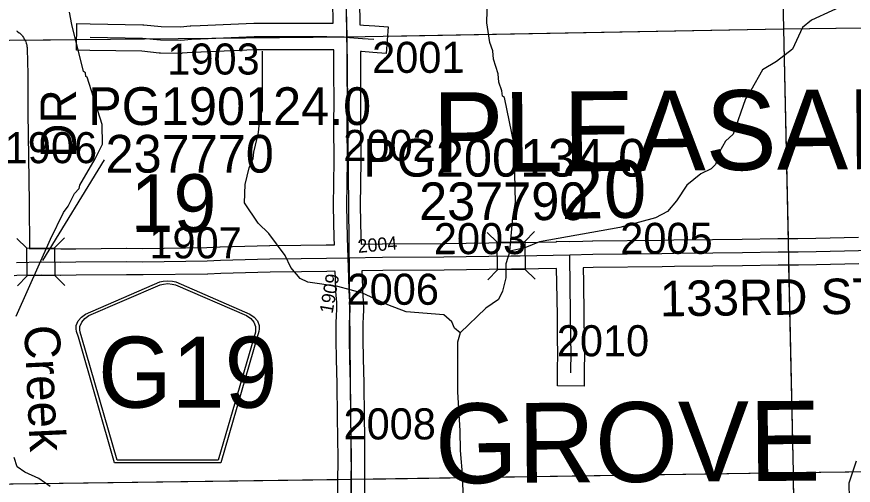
# Model space of a CAD drawing. Extents: x 23.6 to 68.7, y -63 to -29.
# Drawn here: x 50.739 to 52.625, y -37.528 to -36.473 of the extents above; entities that cross this region are included whole.
import ezdxf

# ---------------------------------------------------------------- set-up
doc = ezdxf.new("R2010")
doc.units = 0
for name, color, linetype in [('tdCoHydroRiver', 7, 'Continuous'), ('tdCoHydroTxtLg', 7, 'Continuous'), ('tdCoSecRdNmbr', 7, 'Continuous'), ('tdCoSecRdTxt', 7, 'Continuous'), ('tdCoSecRteBand', 7, 'Continuous'), ('tdCoSecRteCL', 7, 'Continuous'), ('tdCoSectLine', 7, 'Continuous'), ('tdCoSectLinePart', 7, 'Continuous'), ('tdCoSectNmbr', 7, 'Continuous'), ('tdCoShieldCoRte', 7, 'Continuous'), ('tdCoStrucSec', 7, 'Continuous'), ('tdCoStrucSecCoName', 7, 'Continuous'), ('tdCoStrucSecFHWANum', 7, 'Continuous'), ('tdCoSurfEarth', 7, 'Continuous'), ('tdCoSurfGravel', 7, 'Continuous'), ('tdCoSurfLNO', 7, 'Continuous'), ('tdCoTwpNameTxt', 7, 'Continuous')]:
    doc.layers.add(name, color=color, linetype=linetype)

msp = doc.modelspace()

# ---------------------------------------------------------------- linework, layer by layer
at = {"layer": 'tdCoHydroRiver'}
for points in [[(51.8505, -37.0006), (51.8576, -36.9248), (51.8635, -36.8915), (51.8605, -36.7606), (51.8389, -36.655), (51.8341, -36.6519), (51.8324, -36.6393), (51.8258, -36.6204), (51.8241, -36.6015), (51.8142, -36.5685), (51.8124, -36.5496), (51.8059, -36.5307), (51.7991, -36.4866), (51.8014, -36.4013), (51.8043, -36.3808)], [(52.7228, -36.412), (52.6221, -36.4385), (52.531, -36.4807), (52.5107, -36.4967), (52.4876, -36.546), (52.4517, -36.5733), (52.4203, -36.5926), (52.3941, -36.6387), (52.3817, -36.6578), (52.3543, -36.737), (52.3371, -36.753), (52.3232, -36.7769), (52.3141, -36.8054), (52.3047, -36.815), (52.2812, -36.8264), (52.2499, -36.852), (52.2264, -36.8871), (52.206, -36.9111), (52.1791, -36.9257), (52.0984, -36.9474), (51.9177, -36.98), (51.8845, -36.9931)], [(50.7377, -37.147), (50.8148, -36.9741), (50.8441, -36.9138), (50.855, -36.8994), (50.8689, -36.8709), (50.8798, -36.8597), (50.8813, -36.8518), (50.9154, -36.793), (50.9324, -36.7597), (50.9319, -36.7155), (50.9123, -36.6542), (50.8976, -36.6085), (50.8944, -36.607), (50.8943, -36.5991), (50.8895, -36.596), (50.8631, -36.4905), (50.8581, -36.4622)], [(51.7389, -37.1849), (51.7262, -37.174), (51.7197, -37.1599), (51.7021, -37.1443), (51.6168, -37.1373), (51.5756, -37.122), (51.5185, -37.0958), (51.4631, -37.0806), (51.3951, -37.0703), (51.3777, -37.0626), (51.3569, -37.0376), (51.344, -37.0109), (51.3071, -36.9608), (51.2832, -36.9374), (51.2527, -36.8919), (51.2538, -36.8509), (51.2629, -36.8129), (51.2721, -36.7923), (51.2735, -36.778), (51.2841, -36.7337), (51.2869, -36.7021), (51.293, -36.6831), (51.2931, -36.5505)], [(51.8505, -37.0006), (51.8414, -37.0291), (51.8417, -37.0607), (51.8342, -37.0908), (51.8249, -37.1098), (51.7967, -37.129), (51.7389, -37.1849)], [(51.8845, -36.9931), (51.8505, -37.0006)], [(51.7389, -37.1849), (51.7328, -37.2055), (51.7325, -37.3176), (51.7382, -37.4059), (51.7386, -37.4501), (51.744, -37.5116), (51.748, -37.7263), (51.7435, -37.7531), (51.7327, -37.7754), (51.6967, -37.801), (51.6906, -37.8184)], [(50.8145, -37.5313), (50.7891, -37.5126), (50.7574, -37.4988), (50.7399, -37.4863), (50.7333, -37.4659)], [(52.6317, -37.4739), (52.615, -37.5231), (52.6154, -37.5578), (52.6109, -37.5768), (52.6142, -37.5846), (52.6149, -37.6478), (52.6027, -37.6779), (52.584, -37.6987), (52.5669, -37.7163), (52.5624, -37.7353), (52.5596, -37.7716), (52.5522, -37.8048), (52.5383, -37.8303), (52.5149, -37.8574), (52.501, -37.8828), (52.5048, -38.4432), (52.5105, -38.5157), (52.5201, -38.5266), (52.5536, -38.5546), (52.6075, -38.5776), (52.6268, -38.6026)]]:
    msp.add_lwpolyline(points, dxfattribs=at)
at = {"layer": 'tdCoSecRteBand'}
for points in [[(50.8382, -36.9956), (50.8721, -36.9952), (50.8722, -36.9952), (50.8723, -36.9952), (50.9864, -36.9943), (50.9866, -36.9943), (50.9868, -36.9943), (51.023, -36.9945), (51.1677, -36.9924), (51.1971, -36.9914), (51.1972, -36.9914), (51.1973, -36.9914), (51.309, -36.9884), (51.3092, -36.9884), (51.3094, -36.9884), (51.3798, -36.9876), (51.4369, -36.9864), (51.4371, -36.9864), (51.4373, -36.9864), (51.4551, -36.9863), (51.4547, -36.9709), (51.4547, -36.9709), (51.4547, -36.9708), (51.4533, -36.8995), (51.4532, -36.8989), (51.4533, -36.8984), (51.4549, -36.7965), (51.4541, -36.7192), (51.4541, -36.719), (51.4541, -36.7188), (51.4543, -36.658), (51.4541, -36.6039), (51.4541, -36.6038), (51.4541, -36.6038), (51.4541, -36.5475), (51.438, -36.547), (51.2752, -36.5475), (51.1545, -36.5523), (51.1543, -36.5523), (51.1542, -36.5523), (51.1345, -36.5529), (51.112, -36.5551), (51.1103, -36.5553), (51.1086, -36.5553), (51.0628, -36.5546), (51.0615, -36.5546), (51.0603, -36.5545), (51.0209, -36.5506), (50.9037, -36.5487), (50.8737, -36.5482), (50.8747, -36.4882), (50.9047, -36.4887), (51.0231, -36.4907), (51.0243, -36.4907), (51.0255, -36.4908), (51.0649, -36.4946), (51.1078, -36.4952), (51.1296, -36.4931), (51.1306, -36.493), (51.1316, -36.493), (51.1522, -36.4923), (51.2734, -36.4875), (51.274, -36.4875), (51.2745, -36.4875), (51.4383, -36.487), (51.4388, -36.487), (51.4393, -36.487), (51.4526, -36.4874), (51.4516, -36.4375)], [(51.5116, -36.4363), (51.5126, -36.4909), (51.5205, -36.4915), (51.5205, -36.4915), (51.5205, -36.4915), (51.5466, -36.4935), (51.5765, -36.4958), (51.5719, -36.5556), (51.542, -36.5533), (51.5159, -36.5513), (51.5141, -36.5512), (51.5141, -36.6037), (51.5143, -36.6579), (51.5143, -36.658), (51.5143, -36.6581), (51.5141, -36.7187), (51.5149, -36.7962), (51.5149, -36.7966), (51.5149, -36.797), (51.5133, -36.8988), (51.5147, -36.9695), (51.5151, -36.9854)], [(50.7383, -36.5043), (50.7401, -36.5054), (50.7417, -36.5066), (50.7441, -36.5086), (50.7457, -36.5098), (50.7471, -36.5113), (50.7471, -36.5113), (50.7471, -36.5113), (50.7472, -36.5114), (50.7493, -36.5136), (50.7508, -36.5151), (50.752, -36.5168), (50.7538, -36.5194), (50.755, -36.5211), (50.756, -36.5229), (50.7575, -36.5257), (50.7584, -36.5275), (50.7591, -36.5294), (50.7602, -36.5324), (50.7609, -36.5343), (50.7614, -36.5363), (50.762, -36.5394), (50.7626, -36.5422), (50.7627, -36.5451), (50.764, -36.6018), (50.764, -36.6021), (50.764, -36.6024), (50.7642, -36.6889), (50.7655, -36.789), (50.7655, -36.789), (50.7655, -36.789), (50.7668, -36.8918), (50.7668, -36.8919), (50.7668, -36.892), (50.7674, -36.9955), (50.7941, -36.995), (50.7946, -36.995), (50.7951, -36.995), (50.8382, -36.9956)], [(51.5151, -36.9854), (51.5631, -36.9845), (51.5633, -36.9845), (51.5635, -36.9845), (51.7018, -36.9835), (51.8535, -36.981), (51.8538, -36.981), (51.854, -36.981), (51.8736, -36.981), (51.9553, -36.9795), (51.9563, -36.9794), (51.9563, -36.9784), (51.9858, -36.9789), (52.0153, -36.9783), (52.0373, -36.9779), (52.0374, -36.9779), (52.0375, -36.9779), (52.1931, -36.9761), (52.2206, -36.9756), (52.2207, -36.9756), (52.2207, -36.9756), (52.3077, -36.9743), (52.3077, -36.9743), (52.3078, -36.9743), (52.3745, -36.9736), (52.4549, -36.9726), (52.455, -36.9726), (52.4552, -36.9726), (52.5003, -36.9725), (52.5404, -36.9713), (52.5405, -36.9713), (52.5407, -36.9713), (52.6364, -36.9695)], [(52.6377, -37.0295), (52.542, -37.0313), (52.5017, -37.0325), (52.5013, -37.0325), (52.5009, -37.0325), (52.4555, -37.0326), (52.3752, -37.0336), (52.3752, -37.0336), (52.3752, -37.0336), (52.3085, -37.0343), (52.2216, -37.0356), (52.1941, -37.0361), (52.194, -37.0361), (52.1939, -37.0361), (52.0383, -37.0379), (52.0161, -37.0383), (52.0167, -37.0709), (52.0167, -37.0709), (52.0167, -37.071), (52.0178, -37.1453), (52.0178, -37.1454), (52.0178, -37.1455), (52.0183, -37.2021), (52.0187, -37.2257), (52.0187, -37.2261), (52.0187, -37.2264), (52.0182, -37.2749), (52.0179, -37.3049), (51.9579, -37.3043), (51.9582, -37.2743), (51.9587, -37.2262), (51.9583, -37.2029), (51.9583, -37.2028), (51.9583, -37.2027), (51.9578, -37.1461), (51.9567, -37.0719), (51.9561, -37.0395), (51.8745, -37.041), (51.8742, -37.041), (51.8739, -37.041), (51.8543, -37.041), (51.7026, -37.0435), (51.7025, -37.0435), (51.7023, -37.0435), (51.5641, -37.0445), (51.517, -37.0454), (51.5175, -37.0592), (51.5175, -37.0593), (51.5175, -37.0593), (51.5186, -37.0881), (51.5202, -37.1134), (51.5202, -37.1139), (51.5202, -37.1145), (51.5206, -37.131), (51.5207, -37.132), (51.5206, -37.1331), (51.5199, -37.1489), (51.5192, -37.1641), (51.519, -37.1999), (51.52, -37.2428), (51.52, -37.2428), (51.52, -37.2428), (51.5213, -37.2983), (51.5213, -37.2985), (51.5213, -37.2987), (51.5221, -37.3742), (51.5229, -37.4199), (51.5229, -37.4201), (51.5229, -37.4202), (51.5233, -37.4683), (51.5233, -37.4685), (51.5233, -37.4686), (51.5232, -37.5218), (51.5232, -37.5224), (51.5231, -37.5524)], [(51.4631, -37.5522), (51.4632, -37.5222), (51.4632, -37.5216), (51.4632, -37.5216), (51.4633, -37.4686), (51.4629, -37.4208), (51.4621, -37.3752), (51.4621, -37.3751), (51.4621, -37.3749), (51.4613, -37.2995), (51.46, -37.2442), (51.459, -37.2009), (51.459, -37.2004), (51.459, -37.2), (51.4592, -37.1632), (51.4592, -37.1626), (51.4592, -37.162), (51.46, -37.1462), (51.4606, -37.1314), (51.4603, -37.1166), (51.4587, -37.0915), (51.4586, -37.0911), (51.4586, -37.0906), (51.4576, -37.0615), (51.457, -37.0467), (51.4566, -37.0467), (51.4566, -37.0466), (51.4564, -37.0466), (51.4564, -37.0462), (51.438, -37.0464), (51.3809, -37.0476), (51.3808, -37.0476), (51.3807, -37.0476), (51.3104, -37.0484), (51.199, -37.0514), (51.1695, -37.0523), (51.1692, -37.0524), (51.1689, -37.0524), (51.0236, -37.0545), (51.0233, -37.0545), (51.023, -37.0545), (50.9867, -37.0543), (50.8729, -37.0552), (50.8386, -37.0556), (50.8382, -37.0557), (50.8377, -37.0556), (50.7947, -37.055), (50.739, -37.056), (50.7331, -37.0561)]]:
    msp.add_lwpolyline(points, dxfattribs=at)
at = {"layer": 'tdCoSecRteCL'}
for points in [[(51.4834, -36.5187), (51.4828, -36.5018), (51.4816, -36.4369), (51.4802, -36.3607), (51.4777, -36.291), (51.4761, -36.2304), (51.4734, -36.1543), (51.4705, -36.0485), (51.4699, -36.0078), (51.4682, -35.948), (51.4666, -35.8882), (51.4656, -35.8243), (51.4639, -35.7791), (51.4629, -35.7226), (51.4619, -35.665), (51.4606, -35.5984), (51.46, -35.5534), (51.4588, -35.5163)], [(50.9042, -36.5187), (51.0226, -36.5207), (51.0632, -36.5246), (51.1091, -36.5253), (51.1326, -36.523), (51.1533, -36.5223), (51.2746, -36.5175), (51.4384, -36.517), (51.477, -36.5182), (51.4834, -36.5187)], [(51.4858, -37.016), (51.4847, -36.9702), (51.4832, -36.8989), (51.4849, -36.7965), (51.4841, -36.7189), (51.4843, -36.658), (51.4841, -36.6038), (51.4841, -36.5419), (51.4834, -36.5187)], [(51.4834, -36.5187), (51.4892, -36.5192), (51.5182, -36.5214), (51.5443, -36.5234)], [(51.9859, -37.0089), (52.0378, -37.0079), (52.1935, -37.0061), (52.2211, -37.0056), (52.3081, -37.0043), (52.3749, -37.0036), (52.4553, -37.0026), (52.5008, -37.0025), (52.5412, -37.0013), (52.6371, -36.9995), (52.7047, -36.9979), (52.8515, -36.9964), (52.8967, -36.9961), (52.9728, -36.9947), (52.9818, -36.9945)], [(50.7385, -37.026), (50.7946, -37.025), (50.8382, -37.0256), (50.8725, -37.0252), (50.9866, -37.0243), (51.0231, -37.0245), (51.1685, -37.0224), (51.1981, -37.0214), (51.3098, -37.0184), (51.3803, -37.0176), (51.4376, -37.0164), (51.4858, -37.016)], [(51.4858, -37.016), (51.5637, -37.0145), (51.7021, -37.0135), (51.854, -37.011), (51.8739, -37.011), (51.9859, -37.0089)], [(51.4932, -37.5223), (51.4932, -37.5217), (51.4933, -37.4685), (51.4929, -37.4204), (51.4921, -37.3746), (51.4913, -37.299), (51.49, -37.2435), (51.489, -37.2001), (51.4892, -37.1634), (51.4899, -37.1475), (51.4906, -37.1317), (51.4902, -37.1153), (51.4886, -37.0896), (51.4876, -37.0604), (51.4858, -37.016)], [(51.9882, -37.2746), (51.9887, -37.2261), (51.9883, -37.2025), (51.9878, -37.1457), (51.9867, -37.0714), (51.9857, -37.0193), (51.9859, -37.0089)]]:
    msp.add_lwpolyline(points, dxfattribs=at)
at = {"layer": 'tdCoSectLine'}
for points in [[(52.4451, -35.4996), (52.4678, -36.4997)], [(51.4585, -35.5162), (51.483, -36.5182)], [(52.4678, -36.4997), (53.4705, -36.487)], [(51.483, -36.5182), (52.4678, -36.4997)], [(52.4678, -36.4997), (52.4892, -37.4991)], [(50.4932, -36.5277), (51.483, -36.5182)], [(51.483, -36.5182), (51.4928, -37.5148)], [(52.4892, -37.4991), (53.4927, -37.4875)], [(51.4928, -37.5148), (52.4892, -37.4991)], [(52.4892, -37.4991), (52.5, -38.4958)], [(50.5044, -37.5279), (51.4928, -37.5148)], [(51.4928, -37.5148), (51.4992, -38.5161)]]:
    msp.add_lwpolyline(points, dxfattribs=at)
at = {"layer": 'tdCoSectLinePart'}
for points in [[(52.4458, -35.5297), (52.4678, -36.4997)], [(52.4678, -36.4997), (52.9437, -36.4937)], [(51.5775, -36.5164), (52.4678, -36.4997)], [(52.4678, -36.4997), (52.4779, -36.9727)], [(50.7568, -36.5252), (50.8738, -36.5241)], [(52.4792, -37.0327), (52.4892, -37.4991)], [(52.4892, -37.4991), (52.9586, -37.4937)], [(51.5227, -37.5143), (52.4892, -37.4991)], [(52.4892, -37.4991), (52.4917, -37.7305)], [(50.5044, -37.5279), (51.4627, -37.5152)]]:
    msp.add_lwpolyline(points, dxfattribs=at)
at = {"layer": 'tdCoShieldCoRte'}
for points in [[(50.9597, -37.4778), (50.8778, -37.1949), (50.8739, -37.1817), (50.8732, -37.1759), (50.8732, -37.168), (50.8774, -37.1577), (50.8847, -37.1492), (50.8943, -37.1426), (51.0616, -37.0702), (51.0691, -37.0686), (51.0795, -37.0677), (51.0899, -37.0686), (51.0974, -37.0702), (51.2647, -37.1426), (51.2743, -37.1492), (51.2816, -37.1577), (51.2858, -37.168), (51.2858, -37.1759), (51.2851, -37.1817), (51.2812, -37.1949), (51.1993, -37.4778)], [(50.9656, -37.4715), (50.8859, -37.1962), (50.8821, -37.1836), (50.8814, -37.1779), (50.8814, -37.1704), (50.8855, -37.1605), (50.8925, -37.1523), (50.9017, -37.1459), (51.0623, -37.0765), (51.0695, -37.0749), (51.0795, -37.074), (51.0895, -37.0749), (51.0967, -37.0765), (51.2573, -37.1459), (51.2665, -37.1523), (51.2735, -37.1605), (51.2776, -37.1704), (51.2776, -37.1779), (51.2769, -37.1836), (51.2731, -37.1962), (51.1934, -37.4715)]]:
    msp.add_lwpolyline(points, close=True, dxfattribs=at)
at = {"layer": 'tdCoStrucSec'}
for p, q in [((51.8218, -36.9802), (51.7993, -36.9585)), ((51.8844, -36.9792), (51.9061, -36.9567)), ((50.7617, -36.9939), (50.7394, -36.972)), ((50.8243, -36.9934), (50.8463, -36.9711)), ((51.8854, -37.0418), (51.9079, -37.0636)), ((50.7622, -37.0565), (50.7403, -37.0788)), ((50.8248, -37.056), (50.8471, -37.078)), ((51.8228, -37.0428), (51.801, -37.0653))]:
    msp.add_line(p, q, dxfattribs=at)
for points in [[(51.8218, -36.9802), (51.8844, -36.9792), (51.8854, -37.0418), (51.8228, -37.0428)], [(50.7617, -36.9939), (50.8243, -36.9934), (50.8248, -37.056), (50.7622, -37.0565)]]:
    msp.add_lwpolyline(points, close=True, dxfattribs=at)
at = {"layer": 'tdCoStrucSecFHWANum'}
msp.add_line((50.9364, -36.7953), (50.7969, -37.0218), dxfattribs=at)
at = {"layer": 'tdCoSurfEarth'}
for points in [[(50.9042, -36.5187), (51.0226, -36.5207), (51.0632, -36.5246), (51.1091, -36.5253), (51.1326, -36.523), (51.1533, -36.5223), (51.2746, -36.5175), (51.4384, -36.517), (51.477, -36.5182), (51.4834, -36.5187)], [(51.9882, -37.2746), (51.9887, -37.2261), (51.9883, -37.2025), (51.9878, -37.1457), (51.9867, -37.0714), (51.9857, -37.0193), (51.9859, -37.0089)], [(51.4932, -37.5223), (51.4932, -37.5217), (51.4933, -37.4685), (51.4929, -37.4204), (51.4921, -37.3746), (51.4913, -37.299), (51.49, -37.2435), (51.489, -37.2001), (51.4892, -37.1634), (51.4899, -37.1475)]]:
    msp.add_lwpolyline(points, dxfattribs=at)
at = {"layer": 'tdCoSurfGravel'}
for points in [[(51.4858, -37.016), (51.4847, -36.9702), (51.4832, -36.8989), (51.4849, -36.7965), (51.4841, -36.7189), (51.4843, -36.658), (51.4841, -36.6038), (51.4841, -36.5419), (51.4834, -36.5187), (51.4828, -36.5018), (51.4816, -36.4369)], [(51.4834, -36.5187), (51.4892, -36.5192), (51.5182, -36.5214), (51.5443, -36.5234)], [(51.4858, -37.016), (51.5637, -37.0145), (51.7021, -37.0135), (51.854, -37.011), (51.8739, -37.011), (51.9859, -37.0089), (52.0378, -37.0079), (52.1935, -37.0061), (52.2211, -37.0056), (52.3081, -37.0043), (52.3749, -37.0036), (52.4553, -37.0026), (52.5008, -37.0025), (52.5412, -37.0013), (52.6371, -36.9995), (52.7047, -36.9979), (52.8515, -36.9964), (52.8967, -36.9961), (52.9728, -36.9947), (52.9818, -36.9945)], [(50.7385, -37.026), (50.7946, -37.025), (50.8382, -37.0256), (50.8725, -37.0252), (50.9866, -37.0243), (51.0231, -37.0245), (51.1685, -37.0224), (51.1981, -37.0214), (51.3098, -37.0184), (51.3803, -37.0176), (51.4376, -37.0164), (51.4858, -37.016)], [(51.4899, -37.1475), (51.4906, -37.1317), (51.4902, -37.1153), (51.4886, -37.0896), (51.4876, -37.0604), (51.4858, -37.016)]]:
    msp.add_lwpolyline(points, dxfattribs=at)
at = {"layer": 'tdCoSurfLNO'}
msp.add_line((51.4954, -37.6866), (51.4932, -37.5223), dxfattribs=at)

# ---------------------------------------------------------------- texts
at = {"layer": 'tdCoHydroTxtLg'}
msp.add_text('Creek', height=0.08, rotation=272.667, dxfattribs=at).set_placement((50.7555, -37.1688))
at = {"layer": 'tdCoSecRdNmbr'}
for s, height, rotation, p in [('1903', 0.07, 0.0396, (51.0784, -36.603)), ('2001', 0.07, 0.04, (51.5403, -36.5992)), ('1906', 0.07, 0.0391, (50.7118, -36.8027)), ('2002', 0.07, 0.0399, (51.4752, -36.7977)), ('1907', 0.07, 0.0395, (51.038, -37.0171)), ('2003', 0.07, 0.04, (51.6792, -37.0076)), ('2005', 0.07, 0.0399, (52.0997, -37.007)), ('2004', 0.03, 5.0398, (51.5089, -37.0048)), ('1909', 0.03, 80.0379, (51.4509, -37.1428)), ('2006', 0.07, 0.0399, (51.4826, -37.1217)), ('2010', 0.07, 0.0398, (51.9566, -37.2377)), ('2008', 0.07, 0.0399, (51.4757, -37.425))]:
    msp.add_text(s, height=height, rotation=rotation, dxfattribs=at).set_placement(p)
at = {"layer": 'tdCoSecRdTxt'}
for s, rotation, p in [('DR', 90, (50.8726, -36.7906)), ('133RD ST', 0.754, (52.1893, -37.1479))]:
    msp.add_text(s, height=0.08, rotation=rotation, dxfattribs=at).set_placement(p)
at = {"layer": 'tdCoSectNmbr'}
for s, rotation, p in [('20', 1.0398, (51.9665, -36.9283)), ('19', 0.0395, (50.9957, -36.9577))]:
    msp.add_text(s, height=0.13, rotation=rotation, dxfattribs=at).set_placement(p)
at = {"layer": 'tdCoShieldCoRte'}
msp.add_text('G19', height=0.16, dxfattribs=at).set_placement((50.9222, -37.3535))
at = {"layer": 'tdCoStrucSecCoName'}
for s, p in [('PG190124.0', (50.8997, -36.7166)), ('PG200134.0', (51.5198, -36.8329))]:
    msp.add_text(s, height=0.085, dxfattribs=at).set_placement(p)
at = {"layer": 'tdCoStrucSecFHWANum'}
for s, p in [('237770', (50.9392, -36.8239)), ('237790', (51.6461, -36.9309))]:
    msp.add_text(s, height=0.085, dxfattribs=at).set_placement(p)
at = {"layer": 'tdCoTwpNameTxt'}
for s, p in [('PLEASANT', (51.6769, -36.8235)), ('GROVE', (51.6823, -37.5243))]:
    msp.add_text(s, height=0.18, rotation=0.4409, dxfattribs=at).set_placement(p)

doc.saveas('drawing.dxf')
